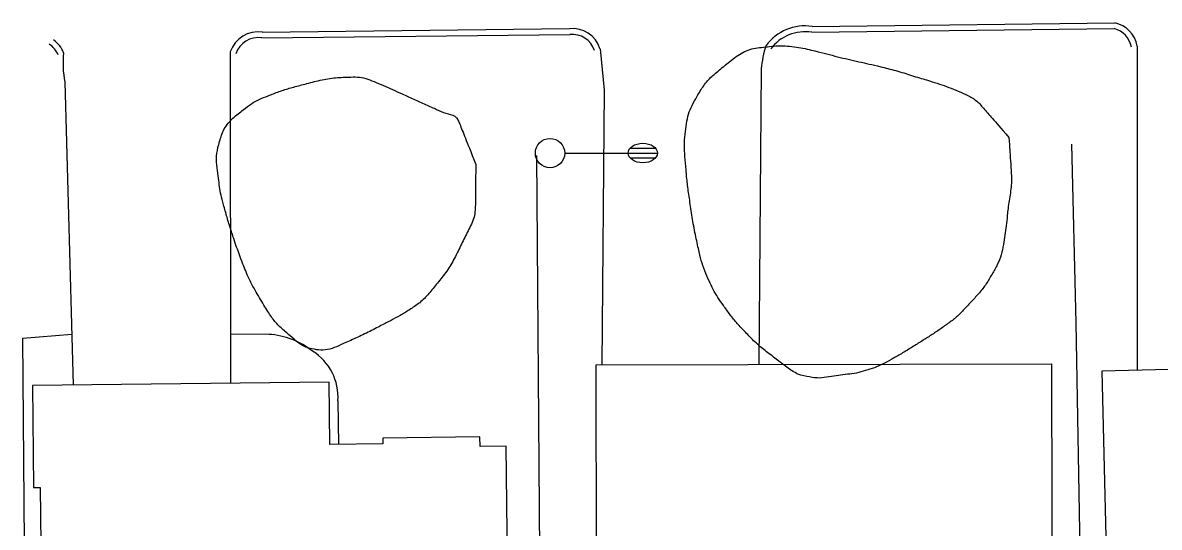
# Model space of a CAD drawing. Extents: x 2145380 to 2156929, y 139568 to 149130.
# Drawn here: x 2150112.3 to 2150228.6, y 144491.5 to 144543.1 of the extents above; entities that cross this region are included whole.
import ezdxf

# ---------------------------------------------------------------- set-up
doc = ezdxf.new("R2010")
doc.units = 0
for name, color, linetype in [('TOPO_Asphalt', 7, 'Continuous'), ('TOPO_Building', 7, 'Continuous'), ('TOPO_Curb Back', 7, 'Continuous'), ('TOPO_Fence', 7, 'Continuous'), ('TOPO_Light Pole', 7, 'Continuous'), ('TOPO_Sidewalk', 7, 'Continuous'), ('TOPO_Tree Line', 7, 'Continuous')]:
    doc.layers.add(name, color=color, linetype=linetype)

# ---------------------------------------------------------------- blocks, each defined once
blk = doc.blocks.new('LP')
at = {"layer": 'TOPO_Light Pole'}
blk.add_line((3.81, 0), (20.32, 0), dxfattribs=at)
for points in [[(20.32, 0), (27.94, 0)], [(20.32, 0), (23.5, 0)], [(20.83, 1.27), (27.43, 1.27)], [(20.83, 1.27), (23.5, 1.27)], [(23.71, 1.27), (27.43, 1.27)], [(23.71, 0), (27.94, 0)], [(20.83, -1.27), (27.43, -1.27)], [(20.83, -1.27), (23.5, -1.27)], [(23.71, -1.27), (27.43, -1.27)]]:
    blk.add_lwpolyline(points, dxfattribs=at)
blk.add_circle((0, 0), 3.81, dxfattribs=at)
blk.add_ellipse((24.13, 0), major_axis=(3.81, 0), ratio=0.666667, dxfattribs=at)

msp = doc.modelspace()

# ---------------------------------------------------------------- linework, layer by layer
at = {"layer": 'TOPO_Asphalt'}
for p, q in [((2150226.35, 144540.75), (2150226.35, 144507.57)), ((2150133.52, 144540.16), (2150133.54, 144506.22))]:
    msp.add_line(p, q, dxfattribs=at)
for points in [[(2150171.37, 144540.48), (2150171.79, 144536.25), (2150171.56, 144508.11)], [(2150187.86, 144538.41), (2150187.61, 144508.15)], [(2150116.58, 144537.08), (2150117.44, 144506.03)]]:
    msp.add_lwpolyline(points, dxfattribs=at)
for centre, radius, start, end in [((2150199.94, 144537.19), 12.14, 162.6031, 174.2322), ((2150126.1, 144538.96), 9.7, 173.4701, 191.1707)]:
    msp.add_arc(centre, radius, start, end, dxfattribs=at)
at = {"layer": 'TOPO_Building'}
for points in [[(2150170.96, 144508.11), (2150217.58, 144508.22), (2150217.69, 144462.8), (2150215.68, 144462.8), (2150215.7, 144452.72), (2150176.05, 144452.62), (2150176.02, 144462.71), (2150169.04, 144462.69), (2150168.98, 144488.22), (2150171.01, 144488.22)], [(2150225.11, 144459.01), (2150264.99, 144459.97), (2150264.71, 144471.5), (2150272.03, 144471.67), (2150271.35, 144499.97), (2150251.74, 144499.49), (2150251.53, 144508.18), (2150222.74, 144507.48), (2150223.63, 144470.72), (2150224.82, 144470.75)], [(2150114.37, 144469.53), (2150136.97, 144469.79), (2150137.23, 144446.64), (2150162.37, 144446.93), (2150161.77, 144499.77), (2150159.09, 144499.74), (2150159.08, 144500.73), (2150149.14, 144500.62), (2150149.15, 144500.02), (2150143.72, 144499.95), (2150143.64, 144506.33), (2150113.27, 144505.99), (2150113.39, 144495.56), (2150114.07, 144495.56)]]:
    msp.add_lwpolyline(points, close=True, dxfattribs=at)
at = {"layer": 'TOPO_Curb Back'}
for points in [[(2150193.08, 144542.77), (2150224.06, 144543.15)], [(2150136.76, 144541.59), (2150168.27, 144541.94)], [(2150136.8, 144542.19), (2150168.24, 144542.54)], [(2150193.04, 144542.17), (2150223.99, 144542.55)]]:
    msp.add_lwpolyline(points, dxfattribs=at)
for centre, radius, start, end in [((2150223.46, 144540.27), 2.93, 9.3684, 78.2526), ((2150136.38, 144539.2), 3.02, 81.8967, 161.4041), ((2150168.54, 144539.59), 2.96, 17.5133, 95.9294), ((2150168.54, 144539.59), 2.36, 17.5123, 96.5593), ((2150192.36, 144537.83), 4.99, 81.6488, 143.2426), ((2150192.36, 144537.83), 4.39, 81.0497, 143.2398), ((2150223.46, 144540.27), 2.33, 9.3688, 76.7356), ((2150113.8, 144539.05), 2.24, 20.7814, 58.1965), ((2150113.8, 144539.05), 2.84, 20.7827, 55.2907), ((2150136.38, 144539.2), 2.42, 80.8698, 161.4031)]:
    msp.add_arc(centre, radius, start, end, dxfattribs=at)
at = {"layer": 'TOPO_Fence'}
msp.add_line((2150165.35, 144472.29), (2150164.91, 144529.55), dxfattribs=at)
msp.add_lwpolyline([(2150219.63, 144530.72), (2150220.08, 144512.43), (2150221.86, 144411.67)], dxfattribs=at)
at = {"layer": 'TOPO_Sidewalk'}
for points in [[(2150114.36, 144469.91), (2150114.28, 144460.33), (2150112.7, 144460.47), (2150112.28, 144510.83), (2150117.3, 144511.24)], [(2150133.54, 144511.3), (2150137.48, 144511.24)], [(2150144.54, 144504.43), (2150144.61, 144499.96)]]:
    msp.add_lwpolyline(points, dxfattribs=at)
for centre, radius, start, end in [((2150136.96, 144503.22), 8.03, 51.5447, 86.267), ((2150139.02, 144504.82), 5.53, 355.9428, 57.9646)]:
    msp.add_arc(centre, radius, start, end, dxfattribs=at)
at = {"layer": 'TOPO_Tree Line'}
for points in [[(2150213.23, 144531.41), (2150212.35, 144532.41), (2150211.48, 144533.41), (2150210.61, 144534.41), (2150209.87, 144535.26), (2150208.82, 144535.81), (2150207.77, 144536.24), (2150206.82, 144536.62), (2150205.87, 144536.96), (2150204.89, 144537.25), (2150203.26, 144537.74), (2150201.65, 144538.26), (2150200, 144538.66), (2150198.93, 144538.92), (2150197.85, 144539.15), (2150196.78, 144539.4), (2150195.67, 144539.66), (2150194.58, 144539.96), (2150193.48, 144540.23), (2150191.71, 144540.66), (2150189.84, 144540.84), (2150188.05, 144540.64), (2150186.5, 144540.47), (2150185.14, 144539.59), (2150183.84, 144538.52), (2150182.76, 144537.64), (2150181.97, 144536.74), (2150181.28, 144535.57), (2150180.77, 144534.68), (2150180.38, 144533.8), (2150180.23, 144532.82), (2150180.06, 144531.72), (2150179.98, 144530.6), (2150180.06, 144529.49), (2150180.17, 144528.07), (2150180.3, 144526.65), (2150180.51, 144525.23), (2150180.76, 144523.44), (2150181.07, 144521.67), (2150181.46, 144519.91), (2150181.71, 144518.8), (2150182.07, 144517.74), (2150182.54, 144516.7), (2150182.94, 144515.81), (2150183.43, 144515), (2150183.99, 144514.21), (2150184.67, 144513.23), (2150185.41, 144512.34), (2150186.23, 144511.48), (2150187.21, 144510.44), (2150188.26, 144509.57), (2150189.42, 144508.69), (2150190.49, 144507.88), (2150191.59, 144507.07), (2150192.87, 144506.87), (2150193.82, 144506.71), (2150194.81, 144506.88), (2150195.77, 144507.01), (2150196.7, 144507.15), (2150197.62, 144507.24), (2150198.53, 144507.52), (2150199.47, 144507.8), (2150200.35, 144508.19), (2150201.2, 144508.67), (2150202.22, 144509.25), (2150203.21, 144509.85), (2150204.2, 144510.48), (2150205.14, 144511.07), (2150206.07, 144511.68), (2150206.98, 144512.34), (2150207.89, 144512.99), (2150208.65, 144513.8), (2150209.42, 144514.63), (2150210.22, 144515.49), (2150210.91, 144516.38), (2150211.5, 144517.41), (2150212.06, 144518.37), (2150212.48, 144519.37), (2150212.66, 144520.44), (2150212.83, 144521.4), (2150212.95, 144522.36), (2150213.05, 144523.33), (2150213.21, 144524.92), (2150213.54, 144526.52), (2150213.44, 144528.12), (2150213.37, 144529.22), (2150213.3, 144530.31), (2150213.23, 144531.41)], [(2150158.65, 144528.63), (2150158.1, 144530.04), (2150157.54, 144531.44), (2150156.98, 144532.85), (2150156.66, 144533.67), (2150155.52, 144533.86), (2150154.71, 144534.23), (2150153.51, 144534.78), (2150152.3, 144535.33), (2150151.09, 144535.87), (2150150.13, 144536.3), (2150149.21, 144536.72), (2150148.2, 144537.13), (2150147.39, 144537.47), (2150146.53, 144537.61), (2150145.69, 144537.58), (2150144.11, 144537.54), (2150142.52, 144537.22), (2150140.94, 144536.81), (2150139.7, 144536.48), (2150138.53, 144536.11), (2150137.35, 144535.65), (2150136.46, 144535.31), (2150135.68, 144534.87), (2150134.9, 144534.27), (2150133.75, 144533.39), (2150132.82, 144532.32), (2150132.42, 144530.96), (2150132.09, 144529.78), (2150132.12, 144528.58), (2150132.29, 144527.41), (2150132.4, 144526.56), (2150132.51, 144525.7), (2150132.74, 144524.86), (2150133.09, 144523.54), (2150133.48, 144522.26), (2150133.9, 144520.98), (2150134.17, 144520.17), (2150134.46, 144519.38), (2150134.76, 144518.58), (2150135.41, 144516.91), (2150136.27, 144515.37), (2150137.22, 144513.82), (2150137.88, 144512.75), (2150138.69, 144511.91), (2150139.68, 144511.05), (2150140.43, 144510.39), (2150141.25, 144509.85), (2150142.14, 144509.7), (2150142.99, 144509.56), (2150143.96, 144509.77), (2150144.78, 144510.14), (2150146.22, 144510.78), (2150147.63, 144511.44), (2150149.02, 144512.17), (2150149.98, 144512.66), (2150150.91, 144513.16), (2150151.83, 144513.73), (2150152.95, 144514.44), (2150153.85, 144515.39), (2150154.69, 144516.44), (2150155.72, 144517.7), (2150156.49, 144519.02), (2150157.19, 144520.48), (2150157.85, 144521.85), (2150158.59, 144523.21), (2150158.61, 144524.69), (2150158.62, 144526), (2150158.64, 144527.32), (2150158.65, 144528.63), (2150158.65, 144528.63)]]:
    msp.add_open_spline(points, degree=3, dxfattribs=at)

# ---------------------------------------------------------------- block references
at = {"layer": 'TOPO_Light Pole', "xscale": 0.39370000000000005, "yscale": 0.3937000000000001}
msp.add_blockref('LP', (2150166.25, 144529.8), dxfattribs=at)

doc.saveas('drawing.dxf')
